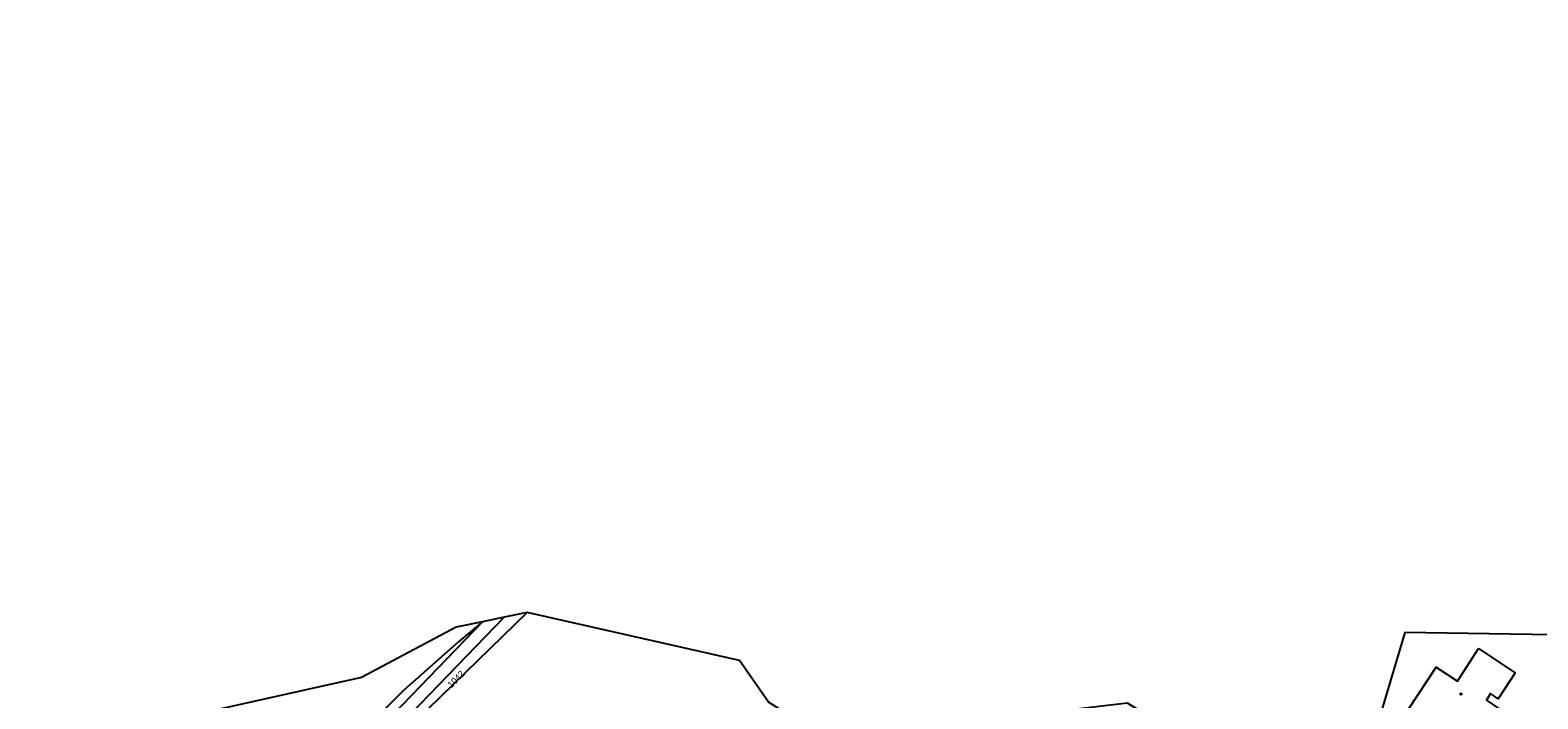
# Model space of a CAD drawing. Extents: x -757266 to -753360, y -1162585 to -1157740.
# Drawn here: x -754953.1 to -754565.1, y -1160444.8 to -1160272.6 of the extents above; entities that cross this region are included whole.
import ezdxf

# ---------------------------------------------------------------- set-up
doc = ezdxf.new("R2010")
doc.units = 0
for name, color, linetype in [('Hranice kat_území', 7, 'Continuous'), ('Hranice parcel', 7, 'Continuous'), ('Parcelní čísla', 7, 'Continuous'), ('Značky budov', 7, 'Continuous')]:
    doc.layers.add(name, color=color, linetype=linetype)

msp = doc.modelspace()

# ---------------------------------------------------------------- linework, layer by layer
at = {"layer": 'Hranice kat_území'}
for points in [[(-754836.68, -1160424.92), (-754843.51, -1160426.34), (-754867.82, -1160439.33), (-754951.71, -1160457.97), (-754910, -1160495.94), (-754907.43, -1160498.28), (-754905.04, -1160500.46), (-754900.14, -1160504.92), (-754937.1, -1160485.93), (-754978.36, -1160464.73), (-755017.36, -1160442.06), (-755044.83, -1160423.21), (-755081.79, -1160392.71), (-755127.23, -1160340.27), (-755153.29, -1160310.66), (-755189.84, -1160272.57)], [(-754561.41, -1160428.29), (-754599.4, -1160427.7), (-754608.96, -1160459.95), (-754612, -1160470.2), (-754628.81, -1160464.16), (-754656.06, -1160454.38), (-754658.34, -1160453.56), (-754670.71, -1160445.87), (-754748.18, -1160454.98), (-754763.13, -1160445.62), (-754770.6, -1160434.89), (-754825.24, -1160422.53), (-754831.13, -1160423.76), (-754836.68, -1160424.92)]]:
    msp.add_lwpolyline(points, dxfattribs=at)
at = {"layer": 'Hranice parcel'}
for p, q in [((-754836.68, -1160424.92), (-754907.43, -1160498.28)), ((-754825.24, -1160422.53), (-754904.55, -1160499.88)), ((-754904.55, -1160499.88), (-754831.13, -1160423.76)), ((-754831.13, -1160423.76), (-754836.68, -1160424.92)), ((-754825.24, -1160422.53), (-754831.13, -1160423.76)), ((-754770.6, -1160434.89), (-754825.24, -1160422.53)), ((-754599.4, -1160427.7), (-754608.96, -1160459.95)), ((-754561.41, -1160428.29), (-754599.4, -1160427.7))]:
    msp.add_line(p, q, dxfattribs=at)
for points in [[(-754836.68, -1160424.92), (-754843.51, -1160426.34), (-754867.82, -1160439.33), (-754951.71, -1160457.97)], [(-754836.68, -1160424.92), (-754842.85, -1160430.1), (-754856.97, -1160442.54), (-754888.75, -1160474.22), (-754910, -1160495.94)], [(-754580.41, -1160431.85), (-754570.99, -1160438.07), (-754575.39, -1160444.75), (-754577.29, -1160443.45), (-754578.34, -1160445.15), (-754574.81, -1160447.52), (-754581.93, -1160458.3), (-754586.23, -1160455.47), (-754584.57, -1160452.94), (-754592.51, -1160447.73), (-754594.17, -1160450.25), (-754598.47, -1160447.42), (-754591.34, -1160436.64), (-754585.8, -1160440.24), (-754580.41, -1160431.85)], [(-754748.18, -1160454.98), (-754763.13, -1160445.62), (-754770.6, -1160434.89)]]:
    msp.add_lwpolyline(points, dxfattribs=at)
at = {"layer": 'Značky budov'}
msp.add_circle((-754584.9368, -1160443.5492), 0.175, dxfattribs=at)

# ---------------------------------------------------------------- texts
at = {"layer": 'Parcelní čísla'}
msp.add_text('1042', height=1.7, rotation=45, dxfattribs=at).set_placement((-754844.698, -1160442.111))

doc.saveas('drawing.dxf')
